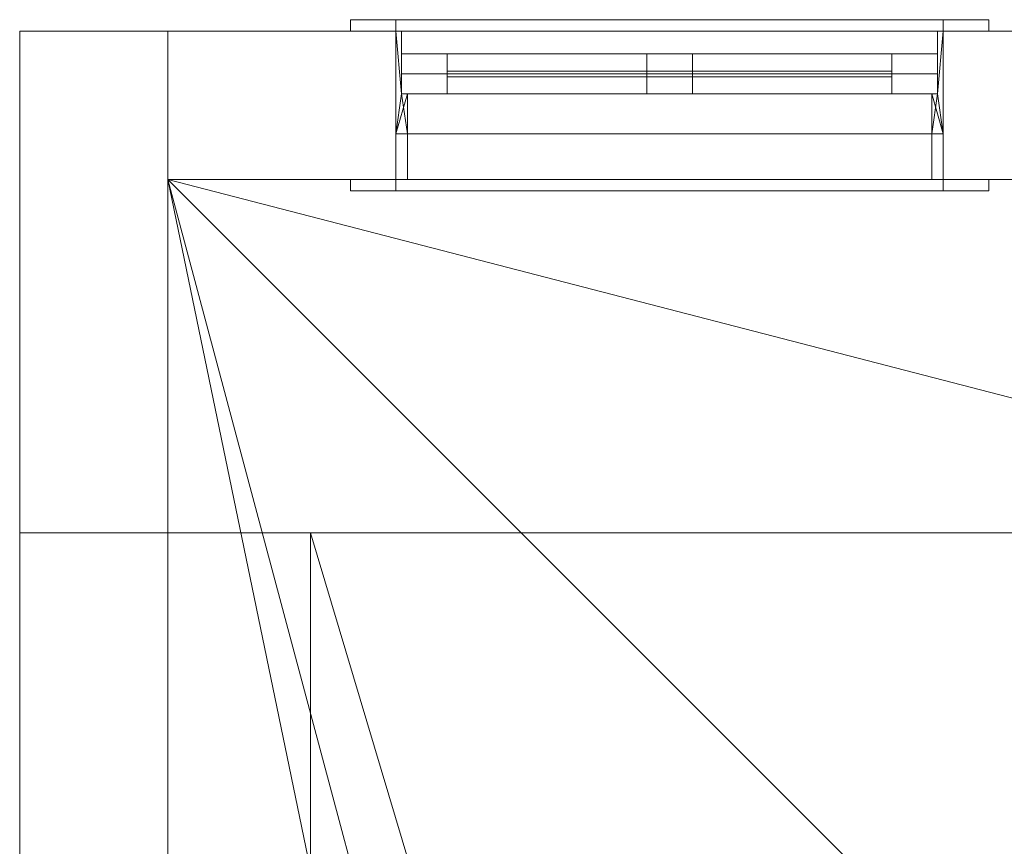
# Model space of a CAD drawing. Header units: inches. Extents: x -263 to 528, y -1 to 602.
# Tile 314 of 656: x -262 to -219, y 566 to 602. Entities that reach past the tile are written whole.
import ezdxf

# ---------------------------------------------------------------- set-up
doc = ezdxf.new("R2010")
doc.units = ezdxf.units.IN
doc.header["$MEASUREMENT"] = 0
for name, color, linetype in [('Twindo - Fixtures', 7, 'Continuous'), ('Twindo - Slabs', 7, 'Continuous'), ('Twindo - Walls', 7, 'Continuous'), ('Windows', 7, 'Continuous')]:
    doc.layers.add(name, color=color, linetype=linetype)

# ---------------------------------------------------------------- blocks, each defined once
blk = doc.blocks.new('Wall_CD879D56-22B8-4084-A339-52AE3E4B1703', base_point=(-249.5, 579.5))
at = {"layer": 'Twindo - Walls', "lineweight": 0}
mesh = blk.add_polyface(dxfattribs=at)
corners = [(-262.25, 387, 101), (-262.25, 579.5, 101), (-262.25, 579.5, -6), (-262.25, 387, -6), (-262.25, 451.5, 36), (-262.25, 511.5, 36), (-262.25, 511.5, 92), (-262.25, 451.5, 92), (-249.5, 387, 101), (-249.5, 579.5, 101), (-249.5, 579.5, -6), (-249.5, 387, -6), (-249.5, 451.5, 36), (-249.5, 511.5, 36), (-249.5, 511.5, 92), (-249.5, 451.5, 92)]
mesh.append_faces([[corners[k] for k in face] for face in [(8, 9, 1, 0), (10, 2, 1, 9), (3, 2, 10, 11), (11, 8, 0, 3), (12, 13, 5, 4), (13, 14, 6, 5), (14, 15, 7, 6), (15, 12, 4, 7)]], dxfattribs={"color": 254})
mesh.append_faces([[corners[k] for k in face] for face in [(3, 4, 2), (2, 5, 1), (10, 13, 11), (11, 12, 8)]], dxfattribs={"vtx0": -1, "vtx1": -1, "color": 254})
mesh.append_faces([[corners[k] for k in face] for face in [(6, 0, 1), (0, 7, 4), (2, 4, 5), (15, 9, 8), (9, 14, 13), (11, 13, 12)]], dxfattribs={"vtx0": -1, "vtx2": -1, "color": 254})
mesh.append_faces([[corners[k] for k in face] for face in [(6, 7, 0), (5, 6, 1), (3, 0, 4), (15, 14, 9), (12, 15, 8), (10, 9, 13)]], dxfattribs={"vtx1": -1, "vtx2": -1, "color": 254})
blk = doc.blocks.new('Slab_D0BD3B49-249D-4DA8-80D4-D821BCE50D6B', base_point=(-249.5, 387))
at = {"layer": 'Twindo - Slabs', "lineweight": 0}
mesh = blk.add_polyface(dxfattribs=at)
corners = [(-192, 387), (-249.5, 387), (-249.5, 387, -6), (-192, 387, -6), (-89.75, 579.5), (-249.5, 579.5), (-192, 134.5), (-132, 134.5), (-132, 124.5), (10, 124.5), (10, 13.75), (161.5, 13.75), (161.5, 6.5), (252, 6.5), (252, 14), (415.5, 14), (415.5, 322.5), (222.5, 322.5), (222.5, 357.5), (-4, 357.5), (-4, 413), (101.5, 413), (101.5, 553.5), (-89.75, 553.5), (-249.5, 579.5, -6), (-192, 134.5, -6), (-89.75, 579.5, -6), (-89.75, 553.5, -6), (101.5, 553.5, -6), (101.5, 413, -6), (-4, 413, -6), (-4, 357.5, -6), (222.5, 357.5, -6), (222.5, 322.5, -6), (415.5, 322.5, -6), (415.5, 14, -6), (252, 14, -6), (252, 6.5, -6), (161.5, 6.5, -6), (161.5, 13.75, -6), (10, 13.75, -6), (10, 124.5, -6), (-132, 124.5, -6), (-132, 134.5, -6)]
mesh.append_faces([[corners[k] for k in face] for face in [(0, 1, 2, 3), (1, 5, 24, 2), (6, 0, 3, 25), (5, 4, 26, 24), (7, 6, 25, 43), (8, 7, 43, 42), (9, 8, 42, 41), (10, 9, 41, 40), (11, 10, 40, 39), (12, 11, 39, 38), (13, 12, 38, 37), (14, 13, 37, 36), (15, 14, 36, 35), (16, 15, 35, 34), (17, 16, 34, 33), (18, 17, 33, 32), (19, 18, 32, 31), (20, 19, 31, 30), (21, 20, 30, 29), (22, 21, 29, 28), (23, 22, 28, 27), (4, 23, 27, 26)]], dxfattribs={"color": 254})
mesh.append_faces([[corners[k] for k in face] for face in [(22, 20, 21), (16, 14, 15)]], dxfattribs={"vtx0": -1, "color": 254})
mesh.append_faces([[corners[k] for k in face] for face in [(28, 30, 27), (34, 36, 33)]], dxfattribs={"vtx0": -1, "vtx1": -1, "color": 254})
mesh.append_faces([[corners[k] for k in face] for face in [(4, 0, 7), (19, 23, 8), (19, 9, 11), (43, 3, 26), (42, 27, 31), (39, 41, 31)]], dxfattribs={"vtx0": -1, "vtx1": -1, "vtx2": -1, "color": 254})
mesh.append_faces([[corners[k] for k in face] for face in [(23, 7, 8), (19, 8, 9), (17, 11, 12), (17, 12, 13), (17, 13, 14), (3, 24, 26), (43, 26, 27), (39, 31, 32), (39, 32, 33)]], dxfattribs={"vtx0": -1, "vtx2": -1, "color": 254})
mesh.append_faces([[corners[k] for k in face] for face in [(29, 30, 28), (35, 36, 34)]], dxfattribs={"vtx1": -1, "color": 254})
mesh.append_faces([[corners[k] for k in face] for face in [(4, 5, 0), (23, 4, 7), (19, 20, 23), (22, 23, 20), (18, 19, 11), (17, 18, 11), (16, 17, 14), (42, 43, 27), (30, 31, 27), (41, 42, 31), (38, 39, 33), (37, 38, 33), (36, 37, 33)]], dxfattribs={"vtx1": -1, "vtx2": -1, "color": 254})
mesh.append_faces([[corners[k] for k in face] for face in [(5, 1, 0), (0, 6, 7), (9, 10, 11), (3, 2, 24), (43, 25, 3), (39, 40, 41)]], dxfattribs={"vtx2": -1, "color": 254})
blk = doc.blocks.new('Wall_7A7DBA7E-DB18-4CDF-BC1A-17ED82740050', base_point=(-89.75, 579.5))
at = {"layer": 'Twindo - Walls', "lineweight": 0}
mesh = blk.add_polyface(dxfattribs=at)
corners = [(-262.25, 579.5, -6), (-262.25, 601.5, -6), (-69.25, 601.5, -6), (-69.25, 579.5, -6), (-262.25, 579.5, 101), (-262.25, 601.5, 101), (-69.25, 601.5, 101), (-69.25, 579.5, 101)]
mesh.append_faces([[corners[k] for k in face] for face in [(0, 1, 2, 3), (1, 0, 4, 5), (1, 5, 6, 2), (7, 3, 2, 6), (4, 0, 3, 7), (5, 4, 7, 6)]], dxfattribs={"color": 254})
blk = doc.blocks.new('Slab_C16FED3F-F51D-4887-95C2-45D370958F54', base_point=(-255.75, 595))
at = {"layer": 'Twindo - Slabs', "lineweight": 0}
mesh = blk.add_polyface(dxfattribs=at)
corners = [(95.5, 568, 128), (95.5, 570, 128), (-75.75, 570, 128), (-75.75, 595, 128), (-255.75, 595, 128), (-255.75, 379, 128), (-198, 379, 128), (-198, 134.5, 128), (-136, 134.5, 128), (-136, 110.5, 128), (6.5, 110.5, 128), (6.5, 6.5, 128), (315.5, 6.5, 128), (315.5, 8, 128), (378.5, 8, 128), (378.5, 6.5, 128), (523, 6.5, 128), (523, 132.25, 128), (421.5, 132.25, 128), (421.5, 333, 128), (239, 333, 128), (239, 391.501, 128), (240, 391.501, 128), (240, 457, 128), (237, 457, 128), (237, 568, 128), (201, 127.5, 128), (201, 128.125, 128), (244.5, 128.125, 128), (244.5, 127.5, 128), (244.5, 15, 128), (161.5, 15, 128), (161.5, 146.5, 128), (200.935, 146.5, 128), (200.997, 146.5, 128), (200.997, 128.5, 128), (95.5, 568, 101), (95.5, 570, 101), (-75.75, 570, 101), (-75.75, 595, 101), (-255.75, 595, 101), (-255.75, 379, 101), (-198, 379, 101), (-198, 134.5, 101), (-136, 134.5, 101), (-136, 110.5, 101), (6.5, 110.5, 101), (6.5, 6.5, 101), (315.5, 6.5, 101), (315.5, 8, 101), (378.5, 8, 101), (378.5, 6.5, 101), (523, 6.5, 101), (523, 132.25, 101), (421.5, 132.25, 101), (421.5, 333, 101), (239, 333, 101), (239, 391.501, 101), (240, 391.501, 101), (240, 457, 101), (237, 457, 101), (237, 568, 101), (201, 127.5, 120), (201, 128, 120), (201, 128.125, 120), (244.5, 128.125, 120), (244.5, 128, 120), (244.5, 127.5, 120), (244.5, 127.5, 101), (244.5, 15, 101), (161.5, 15, 101), (161.5, 146.5, 101), (200.935, 146.5, 101), (200.997, 146.5, 101), (200.997, 128.5, 114.5), (201, 127.5, 101)]
mesh.append_faces([[corners[k] for k in face] for face in [(36, 37, 1, 0), (37, 38, 2, 1), (38, 39, 3, 2), (39, 40, 4, 3), (40, 41, 5, 4), (41, 42, 6, 5), (42, 43, 7, 6), (43, 44, 8, 7), (44, 45, 9, 8), (45, 46, 10, 9), (46, 47, 11, 10), (47, 48, 12, 11), (48, 49, 13, 12), (49, 50, 14, 13), (50, 51, 15, 14), (51, 52, 16, 15), (52, 53, 17, 16), (53, 54, 18, 17), (54, 55, 19, 18), (55, 56, 20, 19), (56, 57, 21, 20), (57, 58, 22, 21), (58, 59, 23, 22), (59, 60, 24, 23), (60, 61, 25, 24), (61, 36, 0, 25), (28, 27, 64, 65), (69, 70, 31, 30), (70, 71, 32, 31), (33, 32, 71, 72), (33, 72, 73, 34), (34, 73, 74, 35), (62, 67, 66, 63), (65, 64, 63, 66), (67, 62, 75, 68), (72, 74, 73)]], dxfattribs={"color": 254})
mesh.append_faces([[corners[k] for k in face] for face in [(23, 21, 22), (27, 63, 64), (29, 66, 67), (29, 69, 30), (75, 74, 72), (52, 54, 53)]], dxfattribs={"vtx0": -1, "color": 254})
mesh.append_faces([[corners[k] for k in face] for face in [(16, 18, 15), (59, 57, 60)]], dxfattribs={"vtx0": -1, "vtx1": -1, "color": 254})
mesh.append_faces([[corners[k] for k in face] for face in [(3, 6, 8), (31, 0, 11), (0, 32, 34), (24, 34, 27), (20, 24, 27), (28, 30, 12), (20, 28, 13), (75, 26, 74), (44, 42, 39), (47, 36, 70), (75, 60, 56), (49, 68, 56)]], dxfattribs={"vtx0": -1, "vtx1": -1, "vtx2": -1, "color": 254})
mesh.append_faces([[corners[k] for k in face] for face in [(2, 8, 9), (2, 9, 10), (0, 10, 11), (20, 27, 28), (30, 11, 12), (28, 12, 13), (20, 13, 14), (18, 14, 15), (42, 40, 39), (44, 39, 38), (46, 38, 37), (46, 37, 36), (72, 36, 61), (75, 61, 60), (47, 70, 69), (49, 69, 68), (50, 56, 55), (50, 55, 54)]], dxfattribs={"vtx0": -1, "vtx2": -1, "color": 254})
mesh.append_faces([[corners[k] for k in face] for face in [(17, 18, 16), (58, 57, 59)]], dxfattribs={"vtx1": -1, "color": 254})
mesh.append_faces([[corners[k] for k in face] for face in [(3, 4, 6), (2, 3, 8), (1, 2, 10), (0, 1, 10), (31, 32, 0), (25, 0, 34), (24, 25, 34), (20, 21, 24), (23, 24, 21), (30, 31, 11), (19, 20, 14), (18, 19, 14), (45, 44, 38), (46, 45, 38), (47, 46, 36), (71, 70, 36), (72, 71, 36), (75, 72, 61), (57, 56, 60), (68, 75, 56), (48, 47, 69), (49, 48, 69), (50, 49, 56), (51, 50, 54), (52, 51, 54)]], dxfattribs={"vtx1": -1, "vtx2": -1, "color": 254})
mesh.append_faces([[corners[k] for k in face] for face in [(4, 5, 6), (6, 7, 8), (26, 35, 74), (42, 41, 40), (44, 43, 42)]], dxfattribs={"vtx2": -1, "color": 254})
mesh.append_faces([[corners[k] for k in face] for face in [(27, 26, 62, 63), (29, 28, 65, 66), (29, 67, 68, 69)]], dxfattribs={"vtx3": -1, "color": 254})
blk = doc.blocks.new('Wall_2FA8A561-0A59-413F-BC6F-424DB7B28623', base_point=(-255.75, 379))
at = {"layer": 'Twindo - Walls', "lineweight": 0}
mesh = blk.add_polyface(dxfattribs=at)
corners = [(-262.25, 372.5, 254), (-262.25, 601.5, 254), (-262.25, 601.5, 101), (-262.25, 372.5, 101), (-262.25, 447, 222), (-262.25, 413, 222), (-262.25, 413, 152), (-262.25, 447, 152), (-262.25, 563, 152), (-262.25, 563, 222), (-262.25, 529, 222), (-262.25, 529, 152), (-262.25, 459, 152), (-262.25, 517, 152), (-262.25, 517, 222), (-262.25, 459, 222), (-255.75, 372.5, 254), (-255.75, 601.5, 254), (-255.75, 601.5, 101), (-255.75, 372.5, 101), (-255.75, 447, 222), (-255.75, 413, 222), (-255.75, 413, 152), (-255.75, 447, 152), (-255.75, 563, 222), (-255.75, 563, 152), (-255.75, 529, 222), (-255.75, 529, 152), (-255.75, 459, 152), (-255.75, 517, 152), (-255.75, 517, 222), (-255.75, 459, 222)]
mesh.append_faces([[corners[k] for k in face] for face in [(16, 17, 1, 0), (2, 1, 17, 18), (3, 2, 18, 19), (3, 19, 16, 0), (5, 4, 20, 21), (6, 5, 21, 22), (7, 6, 22, 23), (4, 7, 23, 20), (24, 9, 8, 25), (26, 10, 9, 24), (27, 11, 10, 26), (25, 8, 11, 27), (28, 29, 13, 12), (29, 30, 14, 13), (30, 31, 15, 14), (31, 28, 12, 15)]], dxfattribs={"color": 254})
mesh.append_faces([[corners[k] for k in face] for face in [(3, 11, 2), (2, 8, 1), (18, 23, 19), (19, 22, 16)]], dxfattribs={"vtx0": -1, "vtx1": -1, "color": 254})
mesh.append_faces([[corners[k] for k in face] for face in [(14, 4, 1), (9, 14, 1), (3, 6, 11), (31, 26, 16), (21, 31, 16), (18, 25, 23)]], dxfattribs={"vtx0": -1, "vtx1": -1, "vtx2": -1, "color": 254})
mesh.append_faces([[corners[k] for k in face] for face in [(4, 0, 1), (0, 5, 6), (7, 15, 12), (13, 10, 11), (2, 11, 8), (26, 17, 16), (17, 24, 25), (27, 30, 29), (28, 20, 23), (19, 23, 22)]], dxfattribs={"vtx0": -1, "vtx2": -1, "color": 254})
mesh.append_faces([[corners[k] for k in face] for face in [(4, 5, 0), (7, 4, 15), (13, 14, 10), (8, 9, 1), (3, 0, 6), (26, 24, 17), (27, 26, 30), (28, 31, 20), (22, 21, 16), (18, 17, 25)]], dxfattribs={"vtx1": -1, "vtx2": -1, "color": 254})
blk = doc.blocks.new('Wall_A7E6BAF8-D2D8-4A20-A4DC-10D3BD13C243', base_point=(-255.75, 595))
at = {"layer": 'Twindo - Walls', "lineweight": 0}
mesh = blk.add_polyface(dxfattribs=at)
corners = [(-255.75, 595, 254), (-255.75, 595, 101), (-69.25, 595, 101), (-69.25, 595, 254), (-245.75, 595, 222), (-221.75, 595, 222), (-221.75, 595, 176), (-245.75, 595, 176), (-109.75, 595, 176), (-109.75, 595, 222), (-85.75, 595, 222), (-85.75, 595, 176), (-255.75, 601.5, 254), (-255.75, 601.5, 101), (-69.25, 601.5, 101), (-69.25, 601.5, 254), (-221.75, 601.5, 222), (-245.75, 601.5, 222), (-221.75, 601.5, 176), (-245.75, 601.5, 176), (-109.75, 601.5, 176), (-109.75, 601.5, 222), (-85.75, 601.5, 222), (-85.75, 601.5, 176)]
mesh.append_faces([[corners[k] for k in face] for face in [(12, 13, 1, 0), (1, 13, 14, 2), (2, 14, 15, 3), (12, 0, 3, 15), (16, 5, 4, 17), (18, 6, 5, 16), (19, 7, 6, 18), (17, 4, 7, 19), (20, 21, 9, 8), (21, 22, 10, 9), (22, 23, 11, 10), (23, 20, 8, 11)]], dxfattribs={"color": 254})
mesh.append_faces([[corners[k] for k in face] for face in [(2, 6, 1), (1, 7, 0), (13, 20, 14), (14, 23, 15)]], dxfattribs={"vtx0": -1, "vtx1": -1, "color": 254})
mesh.append_faces([[corners[k] for k in face] for face in [(4, 9, 0), (2, 11, 6), (22, 16, 15), (13, 19, 20)]], dxfattribs={"vtx0": -1, "vtx1": -1, "vtx2": -1, "color": 254})
mesh.append_faces([[corners[k] for k in face] for face in [(9, 3, 0), (3, 10, 11), (8, 5, 6), (1, 6, 7), (16, 12, 15), (12, 17, 19), (18, 21, 20), (14, 20, 23)]], dxfattribs={"vtx0": -1, "vtx2": -1, "color": 254})
mesh.append_faces([[corners[k] for k in face] for face in [(9, 10, 3), (8, 9, 5), (7, 4, 0), (2, 3, 11), (16, 17, 12), (18, 16, 21), (23, 22, 15), (13, 12, 19)]], dxfattribs={"vtx1": -1, "vtx2": -1, "color": 254})
blk = doc.blocks.new('Slab_C344388F-6E50-4F51-87E6-74C99ED75FC3', base_point=(-255.75, 595))
at = {"layer": 'Twindo - Fixtures', "lineweight": 0}
mesh = blk.add_polyface(dxfattribs=at)
corners = [(-255.75, 595, 254), (-255.75, 595, 248), (-255.75, 379, 248), (-255.75, 379, 254), (-75.75, 595, 254), (-75.75, 595, 248), (-75.75, 379, 248), (-218.75, 416, 248), (-112.75, 416, 248), (-112.75, 558, 248), (-218.75, 558, 248), (-75.75, 379, 254), (-112.75, 558, 254), (-112.75, 416, 254), (-218.75, 416, 254), (-218.75, 558, 254)]
mesh.append_faces([[corners[k] for k in face] for face in [(0, 1, 2, 3), (4, 5, 1, 0), (3, 2, 6, 11), (11, 6, 5, 4), (13, 8, 7, 14), (12, 9, 8, 13), (15, 10, 9, 12), (14, 7, 10, 15)]], dxfattribs={"color": 254})
mesh.append_faces([[corners[k] for k in face] for face in [(6, 8, 5), (5, 9, 1), (4, 12, 11), (11, 13, 3)]], dxfattribs={"vtx0": -1, "vtx1": -1, "color": 254})
mesh.append_faces([[corners[k] for k in face] for face in [(10, 2, 1), (2, 7, 8), (5, 8, 9), (14, 0, 3), (0, 15, 12), (11, 12, 13)]], dxfattribs={"vtx0": -1, "vtx2": -1, "color": 254})
mesh.append_faces([[corners[k] for k in face] for face in [(10, 7, 2), (9, 10, 1), (6, 2, 8), (14, 15, 0), (13, 14, 3), (4, 0, 12)]], dxfattribs={"vtx1": -1, "vtx2": -1, "color": 254})
blk = doc.blocks.new('Window_20C44B61-BFF7-4DD9-BFF3-D3172E2FC5E0')
at = {"layer": 'Windows', "lineweight": 0}
mesh = blk.add_polyface(dxfattribs=at)
corners = [(-247.75, 602, 173.75), (-245.75, 602, 175.75), (-245.75, 601.5, 175.75), (-247.75, 601.5, 173.75), (-245.75, 602, 222), (-245.75, 601.5, 222), (-247.75, 602, 224), (-247.75, 601.5, 224)]
mesh.append_faces([[corners[k] for k in face] for face in [(0, 1, 2, 3), (1, 4, 5, 2), (4, 6, 7, 5), (6, 0, 3, 7), (0, 6, 4, 1), (3, 2, 5, 7)]], dxfattribs={"color": 7})
mesh = blk.add_polyface(dxfattribs=at)
corners = [(-219.75, 602, 173.75), (-221.75, 602, 175.75), (-221.75, 601.5, 175.75), (-219.75, 601.5, 173.75), (-245.75, 602, 175.75), (-245.75, 601.5, 175.75), (-247.75, 602, 173.75), (-247.75, 601.5, 173.75)]
mesh.append_faces([[corners[k] for k in face] for face in [(0, 1, 2, 3), (1, 4, 5, 2), (4, 6, 7, 5), (6, 0, 3, 7), (0, 6, 4, 1), (3, 2, 5, 7)]], dxfattribs={"color": 7})
mesh = blk.add_polyface(dxfattribs=at)
corners = [(-247.75, 602, 224), (-245.75, 602, 222), (-245.75, 601.5, 222), (-247.75, 601.5, 224), (-221.75, 602, 222), (-221.75, 601.5, 222), (-219.75, 602, 224), (-219.75, 601.5, 224)]
mesh.append_faces([[corners[k] for k in face] for face in [(0, 1, 2, 3), (1, 4, 5, 2), (4, 6, 7, 5), (6, 0, 3, 7), (0, 6, 4, 1), (3, 2, 5, 7)]], dxfattribs={"color": 7})
mesh = blk.add_polyface(dxfattribs=at)
corners = [(-219.75, 602, 224), (-221.75, 602, 222), (-221.75, 601.5, 222), (-219.75, 601.5, 224), (-221.75, 602, 175.75), (-221.75, 601.5, 175.75), (-219.75, 602, 173.75), (-219.75, 601.5, 173.75)]
mesh.append_faces([[corners[k] for k in face] for face in [(0, 1, 2, 3), (1, 4, 5, 2), (4, 6, 7, 5), (6, 0, 3, 7), (0, 6, 4, 1), (3, 2, 5, 7)]], dxfattribs={"color": 7})
mesh = blk.add_polyface(dxfattribs=at)
corners = [(-245.25, 597, 176.754), (-245.25, 597, 221.496), (-245.75, 597, 221.496), (-245.75, 597, 176.754), (-245.25, 598.75, 221.496), (-245.25, 598.75, 176.754), (-245.5, 598.75, 221.496), (-245.5, 601.5, 221.496), (-245.75, 601.5, 221.496), (-245.75, 601.5, 176.754), (-245.5, 601.5, 176.754), (-245.5, 598.75, 176.754)]
mesh.append_faces([[corners[k] for k in face] for face in [(0, 1, 2, 3), (4, 1, 0, 5), (9, 3, 2, 8), (4, 5, 11, 6), (11, 10, 7, 6), (9, 8, 7, 10)]], dxfattribs={"color": 252})
mesh.append_faces([[corners[k] for k in face] for face in [(8, 6, 7)]], dxfattribs={"vtx0": -1, "color": 252})
mesh.append_faces([[corners[k] for k in face] for face in [(9, 11, 3)]], dxfattribs={"vtx0": -1, "vtx1": -1, "color": 252})
mesh.append_faces([[corners[k] for k in face] for face in [(2, 4, 6), (11, 0, 3)]], dxfattribs={"vtx0": -1, "vtx2": -1, "color": 252})
mesh.append_faces([[corners[k] for k in face] for face in [(10, 11, 9)]], dxfattribs={"vtx1": -1, "color": 252})
mesh.append_faces([[corners[k] for k in face] for face in [(8, 2, 6)]], dxfattribs={"vtx1": -1, "vtx2": -1, "color": 252})
mesh.append_faces([[corners[k] for k in face] for face in [(2, 1, 4), (11, 5, 0)]], dxfattribs={"vtx2": -1, "color": 252})
mesh = blk.add_polyface(dxfattribs=at)
corners = [(-222.25, 598.75, 176.754), (-222.25, 597, 176.754), (-221.75, 597, 176.754), (-221.75, 601.5, 176.754), (-222, 601.5, 176.754), (-222, 598.75, 176.754), (-222.25, 597, 176.75), (-222.25, 598.75, 176.75), (-245.25, 597, 176.75), (-245.25, 597, 176.754), (-245.75, 597, 176.754), (-245.75, 597, 176), (-221.75, 597, 176), (-221.75, 601.5, 176), (-245.75, 601.5, 176), (-245.75, 601.5, 176.754), (-245.5, 601.5, 176.754), (-245.5, 601.5, 176.5), (-222, 601.5, 176.5), (-222, 598.75, 176.5), (-245.5, 598.75, 176.5), (-245.5, 598.75, 176.754), (-245.25, 598.75, 176.754), (-245.25, 598.75, 176.75)]
mesh.append_faces([[corners[k] for k in face] for face in [(6, 1, 0, 7), (3, 2, 12, 13), (19, 5, 4, 18), (8, 6, 7, 23), (22, 9, 8, 23), (14, 11, 10, 15), (13, 12, 11, 14), (20, 17, 16, 21), (20, 19, 18, 17)]], dxfattribs={"color": 252})
mesh.append_faces([[corners[k] for k in face] for face in [(3, 18, 4), (5, 7, 0), (15, 21, 16)]], dxfattribs={"vtx0": -1, "color": 252})
mesh.append_faces([[corners[k] for k in face] for face in [(3, 5, 2), (2, 6, 12), (12, 6, 11), (13, 18, 3), (19, 7, 5)]], dxfattribs={"vtx0": -1, "vtx1": -1, "color": 252})
mesh.append_faces([[corners[k] for k in face] for face in [(5, 1, 2), (8, 10, 11), (14, 16, 17), (14, 17, 18), (20, 22, 23), (20, 23, 7), (10, 22, 21)]], dxfattribs={"vtx0": -1, "vtx2": -1, "color": 252})
mesh.append_faces([[corners[k] for k in face] for face in [(4, 5, 3)]], dxfattribs={"vtx1": -1, "color": 252})
mesh.append_faces([[corners[k] for k in face] for face in [(6, 8, 11), (13, 14, 18), (19, 20, 7), (15, 10, 21)]], dxfattribs={"vtx1": -1, "vtx2": -1, "color": 252})
mesh.append_faces([[corners[k] for k in face] for face in [(5, 0, 1), (8, 9, 10), (2, 1, 6), (14, 15, 16), (20, 21, 22), (10, 9, 22)]], dxfattribs={"vtx2": -1, "color": 252})
mesh = blk.add_polyface(dxfattribs=at)
corners = [(-245.25, 597, 221.496), (-245.25, 597, 221.5), (-222.25, 597, 221.5), (-222.25, 597, 221.496), (-221.75, 597, 221.496), (-221.75, 597, 222), (-245.75, 597, 222), (-245.75, 597, 221.496), (-245.25, 598.75, 221.496), (-245.25, 598.75, 221.5), (-222.25, 598.75, 221.5), (-222.25, 598.75, 221.496), (-222, 598.75, 221.496), (-222, 601.5, 221.496), (-221.75, 601.5, 221.496), (-221.75, 601.5, 222), (-245.75, 601.5, 222), (-245.75, 601.5, 221.496), (-245.5, 601.5, 221.496), (-245.5, 598.75, 221.496), (-245.5, 598.75, 221.75), (-222, 598.75, 221.75), (-222, 601.5, 221.75), (-245.5, 601.5, 221.75)]
mesh.append_faces([[corners[k] for k in face] for face in [(1, 0, 8, 9), (2, 1, 9, 10), (3, 2, 10, 11), (15, 5, 4, 14), (16, 6, 5, 15), (17, 7, 6, 16), (12, 21, 22, 13), (20, 19, 18, 23), (21, 20, 23, 22)]], dxfattribs={"color": 252})
mesh.append_faces([[corners[k] for k in face] for face in [(4, 2, 3), (14, 12, 13)]], dxfattribs={"vtx0": -1, "color": 252})
mesh.append_faces([[corners[k] for k in face] for face in [(5, 2, 4), (17, 19, 7), (12, 10, 21), (21, 10, 20), (14, 22, 15), (15, 22, 16)]], dxfattribs={"vtx0": -1, "vtx1": -1, "color": 252})
mesh.append_faces([[corners[k] for k in face] for face in [(6, 0, 1), (6, 1, 2), (4, 11, 12), (19, 0, 7), (9, 19, 20), (23, 17, 16)]], dxfattribs={"vtx0": -1, "vtx2": -1, "color": 252})
mesh.append_faces([[corners[k] for k in face] for face in [(18, 19, 17)]], dxfattribs={"vtx1": -1, "color": 252})
mesh.append_faces([[corners[k] for k in face] for face in [(5, 6, 2), (14, 4, 12), (10, 9, 20), (22, 23, 16)]], dxfattribs={"vtx1": -1, "vtx2": -1, "color": 252})
mesh.append_faces([[corners[k] for k in face] for face in [(6, 7, 0), (4, 3, 11), (19, 8, 0), (9, 8, 19), (12, 11, 10), (23, 18, 17), (14, 13, 22)]], dxfattribs={"vtx2": -1, "color": 252})
mesh = blk.add_polyface(dxfattribs=at)
corners = [(-222.25, 598.75, 221.496), (-222.25, 597, 221.496), (-221.75, 597, 221.496), (-221.75, 601.5, 221.496), (-222, 601.5, 221.496), (-222, 598.75, 221.496), (-222.25, 597, 176.754), (-222.25, 598.75, 176.754), (-221.75, 597, 176.754), (-221.75, 601.5, 176.754), (-222, 601.5, 176.754), (-222, 598.75, 176.754)]
mesh.append_faces([[corners[k] for k in face] for face in [(6, 1, 0, 7), (1, 6, 8, 2), (3, 2, 8, 9), (3, 9, 10, 4), (11, 5, 4, 10), (7, 0, 5, 11)]], dxfattribs={"color": 252})
mesh.append_faces([[corners[k] for k in face] for face in [(9, 11, 10)]], dxfattribs={"vtx0": -1, "color": 252})
mesh.append_faces([[corners[k] for k in face] for face in [(3, 5, 2)]], dxfattribs={"vtx0": -1, "vtx1": -1, "color": 252})
mesh.append_faces([[corners[k] for k in face] for face in [(5, 1, 2), (8, 7, 11)]], dxfattribs={"vtx0": -1, "vtx2": -1, "color": 252})
mesh.append_faces([[corners[k] for k in face] for face in [(4, 5, 3)]], dxfattribs={"vtx1": -1, "color": 252})
mesh.append_faces([[corners[k] for k in face] for face in [(9, 8, 11)]], dxfattribs={"vtx1": -1, "vtx2": -1, "color": 252})
mesh.append_faces([[corners[k] for k in face] for face in [(5, 0, 1), (8, 6, 7)]], dxfattribs={"vtx2": -1, "color": 252})
mesh = blk.add_polyface(dxfattribs=at)
corners = [(-243.5, 599.625, 178.5), (-243.5, 600.5, 178.5), (-243.5, 600.5, 219.75), (-243.5, 599.625, 219.75), (-245.5, 600.5, 219.75), (-245.5, 599.625, 219.75), (-245.5, 600.5, 178.5), (-245.5, 599.625, 178.5)]
mesh.append_faces([[corners[k] for k in face] for face in [(0, 1, 2, 3), (3, 2, 4, 5), (5, 4, 6, 7), (7, 6, 1, 0), (0, 3, 5, 7), (1, 6, 4, 2)]], dxfattribs={"color": 252})
mesh = blk.add_polyface(dxfattribs=at)
corners = [(-222, 599.625, 176.5), (-222, 600.5, 176.5), (-222, 600.5, 178.5), (-222, 599.625, 178.5), (-224, 600.5, 178.5), (-224, 599.625, 178.5), (-232.75, 600.5, 178.5), (-232.75, 599.625, 178.5), (-234.75, 600.5, 178.5), (-234.75, 599.625, 178.5), (-243.5, 600.5, 178.5), (-243.5, 599.625, 178.5), (-245.5, 600.5, 178.5), (-245.5, 599.625, 178.5), (-245.5, 600.5, 176.5), (-245.5, 599.625, 176.5)]
mesh.append_faces([[corners[k] for k in face] for face in [(0, 1, 2, 3), (3, 2, 4, 5), (5, 4, 6, 7), (7, 6, 8, 9), (9, 8, 10, 11), (11, 10, 12, 13), (13, 12, 14, 15), (15, 14, 1, 0)]], dxfattribs={"color": 252})
mesh.append_faces([[corners[k] for k in face] for face in [(0, 11, 13, 15), (1, 6, 4, 2)]], dxfattribs={"vtx0": -1, "color": 252})
mesh.append_faces([[corners[k] for k in face] for face in [(0, 7, 9, 11), (1, 10, 8, 6)]], dxfattribs={"vtx0": -1, "vtx3": -1, "color": 252})
mesh.append_faces([[corners[k] for k in face] for face in [(0, 3, 5, 7), (1, 14, 12, 10)]], dxfattribs={"vtx3": -1, "color": 252})
mesh = blk.add_polyface(dxfattribs=at)
corners = [(-245.5, 599.625, 221.75), (-245.5, 600.5, 221.75), (-245.5, 600.5, 219.75), (-245.5, 599.625, 219.75), (-243.5, 600.5, 219.75), (-243.5, 599.625, 219.75), (-234.75, 600.5, 219.75), (-234.75, 599.625, 219.75), (-232.75, 600.5, 219.75), (-232.75, 599.625, 219.75), (-224, 600.5, 219.75), (-224, 599.625, 219.75), (-222, 600.5, 219.75), (-222, 599.625, 219.75), (-222, 600.5, 221.75), (-222, 599.625, 221.75)]
mesh.append_faces([[corners[k] for k in face] for face in [(0, 1, 2, 3), (3, 2, 4, 5), (5, 4, 6, 7), (7, 6, 8, 9), (9, 8, 10, 11), (11, 10, 12, 13), (13, 12, 14, 15), (15, 14, 1, 0)]], dxfattribs={"color": 252})
mesh.append_faces([[corners[k] for k in face] for face in [(0, 11, 13, 15), (1, 6, 4, 2)]], dxfattribs={"vtx0": -1, "color": 252})
mesh.append_faces([[corners[k] for k in face] for face in [(0, 7, 9, 11), (1, 10, 8, 6)]], dxfattribs={"vtx0": -1, "vtx3": -1, "color": 252})
mesh.append_faces([[corners[k] for k in face] for face in [(0, 3, 5, 7), (1, 14, 12, 10)]], dxfattribs={"vtx3": -1, "color": 252})
mesh = blk.add_polyface(dxfattribs=at)
corners = [(-222, 599.625, 178.5), (-222, 600.5, 178.5), (-222, 600.5, 219.75), (-222, 599.625, 219.75), (-224, 600.5, 219.75), (-224, 599.625, 219.75), (-224, 600.5, 178.5), (-224, 599.625, 178.5)]
mesh.append_faces([[corners[k] for k in face] for face in [(0, 1, 2, 3), (3, 2, 4, 5), (5, 4, 6, 7), (7, 6, 1, 0), (0, 3, 5, 7), (1, 6, 4, 2)]], dxfattribs={"color": 252})
mesh = blk.add_polyface(dxfattribs=at)
corners = [(-243.5, 599.5, 178.5), (-243.5, 599.75, 178.5), (-224, 599.75, 178.5), (-224, 599.5, 178.5), (-224, 599.75, 219.75), (-224, 599.5, 219.75), (-243.5, 599.75, 219.75), (-243.5, 599.5, 219.75)]
mesh.append_faces([[corners[k] for k in face] for face in [(0, 1, 2, 3), (3, 2, 4, 5), (5, 4, 6, 7), (7, 6, 1, 0), (0, 3, 5, 7), (1, 6, 4, 2)]], dxfattribs={"color": 7})
mesh = blk.add_polyface(dxfattribs=at)
corners = [(-243.5, 598.75, 178.5), (-243.5, 599.625, 178.5), (-243.5, 599.625, 219.75), (-243.5, 598.75, 219.75), (-245.5, 599.625, 219.75), (-245.5, 598.75, 219.75), (-245.5, 599.625, 178.5), (-245.5, 598.75, 178.5)]
mesh.append_faces([[corners[k] for k in face] for face in [(0, 1, 2, 3), (0, 3, 5, 7)]], dxfattribs={"color": 7})
mesh.append_faces([[corners[k] for k in face] for face in [(3, 2, 4, 5), (5, 4, 6, 7), (7, 6, 1, 0), (1, 6, 4, 2)]], dxfattribs={"color": 252})
mesh = blk.add_polyface(dxfattribs=at)
corners = [(-222, 598.75, 176.5), (-222, 599.625, 176.5), (-222, 599.625, 178.5), (-222, 598.75, 178.5), (-224, 599.625, 178.5), (-224, 598.75, 178.5), (-232.75, 599.625, 178.5), (-232.75, 598.75, 178.5), (-234.75, 599.625, 178.5), (-234.75, 598.75, 178.5), (-243.5, 599.625, 178.5), (-243.5, 598.75, 178.5), (-245.5, 599.625, 178.5), (-245.5, 598.75, 178.5), (-245.5, 599.625, 176.5), (-245.5, 598.75, 176.5)]
mesh.append_faces([[corners[k] for k in face] for face in [(3, 2, 4, 5), (5, 4, 6, 7), (7, 6, 8, 9), (9, 8, 10, 11), (11, 10, 12, 13)]], dxfattribs={"color": 7})
mesh.append_faces([[corners[k] for k in face] for face in [(0, 1, 2, 3), (13, 12, 14, 15), (15, 14, 1, 0)]], dxfattribs={"color": 252})
mesh.append_faces([[corners[k] for k in face] for face in [(0, 11, 13, 15)]], dxfattribs={"vtx0": -1, "color": 7})
mesh.append_faces([[corners[k] for k in face] for face in [(1, 6, 4, 2)]], dxfattribs={"vtx0": -1, "color": 252})
mesh.append_faces([[corners[k] for k in face] for face in [(0, 7, 9, 11)]], dxfattribs={"vtx0": -1, "vtx3": -1, "color": 7})
mesh.append_faces([[corners[k] for k in face] for face in [(1, 10, 8, 6)]], dxfattribs={"vtx0": -1, "vtx3": -1, "color": 252})
mesh.append_faces([[corners[k] for k in face] for face in [(0, 3, 5, 7)]], dxfattribs={"vtx3": -1, "color": 7})
mesh.append_faces([[corners[k] for k in face] for face in [(1, 14, 12, 10)]], dxfattribs={"vtx3": -1, "color": 252})
mesh = blk.add_polyface(dxfattribs=at)
corners = [(-245.5, 598.75, 221.75), (-245.5, 599.625, 221.75), (-245.5, 599.625, 219.75), (-245.5, 598.75, 219.75), (-243.5, 599.625, 219.75), (-243.5, 598.75, 219.75), (-234.75, 599.625, 219.75), (-234.75, 598.75, 219.75), (-232.75, 599.625, 219.75), (-232.75, 598.75, 219.75), (-224, 599.625, 219.75), (-224, 598.75, 219.75), (-222, 599.625, 219.75), (-222, 598.75, 219.75), (-222, 599.625, 221.75), (-222, 598.75, 221.75)]
mesh.append_faces([[corners[k] for k in face] for face in [(3, 2, 4, 5), (5, 4, 6, 7), (7, 6, 8, 9), (9, 8, 10, 11), (11, 10, 12, 13)]], dxfattribs={"color": 7})
mesh.append_faces([[corners[k] for k in face] for face in [(0, 1, 2, 3), (13, 12, 14, 15), (15, 14, 1, 0)]], dxfattribs={"color": 252})
mesh.append_faces([[corners[k] for k in face] for face in [(0, 11, 13, 15)]], dxfattribs={"vtx0": -1, "color": 7})
mesh.append_faces([[corners[k] for k in face] for face in [(1, 6, 4, 2)]], dxfattribs={"vtx0": -1, "color": 252})
mesh.append_faces([[corners[k] for k in face] for face in [(0, 7, 9, 11)]], dxfattribs={"vtx0": -1, "vtx3": -1, "color": 7})
mesh.append_faces([[corners[k] for k in face] for face in [(1, 10, 8, 6)]], dxfattribs={"vtx0": -1, "vtx3": -1, "color": 252})
mesh.append_faces([[corners[k] for k in face] for face in [(0, 3, 5, 7)]], dxfattribs={"vtx3": -1, "color": 7})
mesh.append_faces([[corners[k] for k in face] for face in [(1, 14, 12, 10)]], dxfattribs={"vtx3": -1, "color": 252})
mesh = blk.add_polyface(dxfattribs=at)
corners = [(-222, 598.75, 178.5), (-222, 599.625, 178.5), (-222, 599.625, 219.75), (-222, 598.75, 219.75), (-224, 599.625, 219.75), (-224, 598.75, 219.75), (-224, 599.625, 178.5), (-224, 598.75, 178.5)]
mesh.append_faces([[corners[k] for k in face] for face in [(5, 4, 6, 7), (0, 3, 5, 7)]], dxfattribs={"color": 7})
mesh.append_faces([[corners[k] for k in face] for face in [(0, 1, 2, 3), (3, 2, 4, 5), (7, 6, 1, 0), (1, 6, 4, 2)]], dxfattribs={"color": 252})
mesh = blk.add_polyface(dxfattribs=at)
corners = [(-245.75, 597, 176), (-221.75, 597, 176), (-221.75, 595, 176), (-245.75, 595, 176), (-221.75, 597, 222), (-221.75, 595, 222), (-245.75, 597, 222), (-245.75, 595, 222), (-245.25, 597, 176.5), (-245.25, 597, 221.5), (-245.25, 595, 221.5), (-245.25, 595, 176.5), (-222.25, 597, 221.5), (-222.25, 595, 221.5), (-222.25, 597, 176.5), (-222.25, 595, 176.5)]
mesh.append_faces([[corners[k] for k in face] for face in [(0, 1, 2, 3), (1, 4, 5, 2), (4, 6, 7, 5), (6, 0, 3, 7), (8, 9, 10, 11), (9, 12, 13, 10), (12, 14, 15, 13), (14, 8, 11, 15)]], dxfattribs={"color": 7})
mesh.append_faces([[corners[k] for k in face] for face in [(1, 14, 4), (4, 12, 6), (5, 13, 2), (2, 15, 3)]], dxfattribs={"vtx0": -1, "vtx1": -1, "color": 7})
mesh.append_faces([[corners[k] for k in face] for face in [(9, 0, 6), (0, 8, 14), (4, 14, 12), (11, 7, 3), (7, 10, 13), (2, 13, 15)]], dxfattribs={"vtx0": -1, "vtx2": -1, "color": 7})
mesh.append_faces([[corners[k] for k in face] for face in [(9, 8, 0), (12, 9, 6), (1, 0, 14), (11, 10, 7), (15, 11, 3), (5, 7, 13)]], dxfattribs={"vtx1": -1, "vtx2": -1, "color": 7})
mesh = blk.add_polyface(dxfattribs=at)
corners = [(-247.75, 594.5, 174), (-247.75, 595, 174), (-245.75, 595, 176), (-245.75, 594.5, 176), (-245.75, 595, 222), (-245.75, 594.5, 222), (-247.75, 595, 224), (-247.75, 594.5, 224)]
mesh.append_faces([[corners[k] for k in face] for face in [(0, 1, 2, 3), (3, 2, 4, 5), (5, 4, 6, 7), (7, 6, 1, 0), (0, 3, 5, 7), (1, 6, 4, 2)]], dxfattribs={"color": 7})
mesh = blk.add_polyface(dxfattribs=at)
corners = [(-219.75, 594.5, 174), (-219.75, 595, 174), (-221.75, 595, 176), (-221.75, 594.5, 176), (-245.75, 595, 176), (-245.75, 594.5, 176), (-247.75, 595, 174), (-247.75, 594.5, 174)]
mesh.append_faces([[corners[k] for k in face] for face in [(0, 1, 2, 3), (3, 2, 4, 5), (5, 4, 6, 7), (7, 6, 1, 0), (0, 3, 5, 7), (1, 6, 4, 2)]], dxfattribs={"color": 7})
mesh = blk.add_polyface(dxfattribs=at)
corners = [(-247.75, 594.5, 224), (-247.75, 595, 224), (-245.75, 595, 222), (-245.75, 594.5, 222), (-221.75, 595, 222), (-221.75, 594.5, 222), (-219.75, 595, 224), (-219.75, 594.5, 224)]
mesh.append_faces([[corners[k] for k in face] for face in [(0, 1, 2, 3), (3, 2, 4, 5), (5, 4, 6, 7), (7, 6, 1, 0), (0, 3, 5, 7), (1, 6, 4, 2)]], dxfattribs={"color": 7})
mesh = blk.add_polyface(dxfattribs=at)
corners = [(-219.75, 594.5, 224), (-219.75, 595, 224), (-221.75, 595, 222), (-221.75, 594.5, 222), (-221.75, 595, 176), (-221.75, 594.5, 176), (-219.75, 595, 174), (-219.75, 594.5, 174)]
mesh.append_faces([[corners[k] for k in face] for face in [(0, 1, 2, 3), (3, 2, 4, 5), (5, 4, 6, 7), (7, 6, 1, 0), (0, 3, 5, 7), (1, 6, 4, 2)]], dxfattribs={"color": 7})

msp = doc.modelspace()

# ---------------------------------------------------------------- block references
at = {"layer": 'Twindo - Fixtures', "color": 251, "linetype": 'Continuous', "lineweight": 18, "true_color": 0x4a4a4a}
msp.add_blockref('Slab_C344388F-6E50-4F51-87E6-74C99ED75FC3', (-255.75, 595), dxfattribs=at)
at = {"layer": 'Twindo - Slabs', "color": 251, "linetype": 'Continuous', "lineweight": 18, "true_color": 0x4a4a4a}
for name, p in [('Slab_C16FED3F-F51D-4887-95C2-45D370958F54', (-255.75, 595)), ('Slab_D0BD3B49-249D-4DA8-80D4-D821BCE50D6B', (-249.5, 387))]:
    msp.add_blockref(name, p, dxfattribs=at)
at = {"layer": 'Twindo - Walls', "color": 7, "lineweight": 35}
for name, p in [('Wall_7A7DBA7E-DB18-4CDF-BC1A-17ED82740050', (-89.75, 579.5)), ('Wall_2FA8A561-0A59-413F-BC6F-424DB7B28623', (-255.75, 379)), ('Wall_A7E6BAF8-D2D8-4A20-A4DC-10D3BD13C243', (-255.75, 595)), ('Wall_CD879D56-22B8-4084-A339-52AE3E4B1703', (-249.5, 579.5))]:
    msp.add_blockref(name, p, dxfattribs=at)
at = {"layer": 'Windows', "color": 155, "linetype": 'Continuous', "lineweight": 18, "true_color": 0x506e96}
msp.add_blockref('Window_20C44B61-BFF7-4DD9-BFF3-D3172E2FC5E0', (0, 0), dxfattribs=at)

doc.saveas('drawing.dxf')
